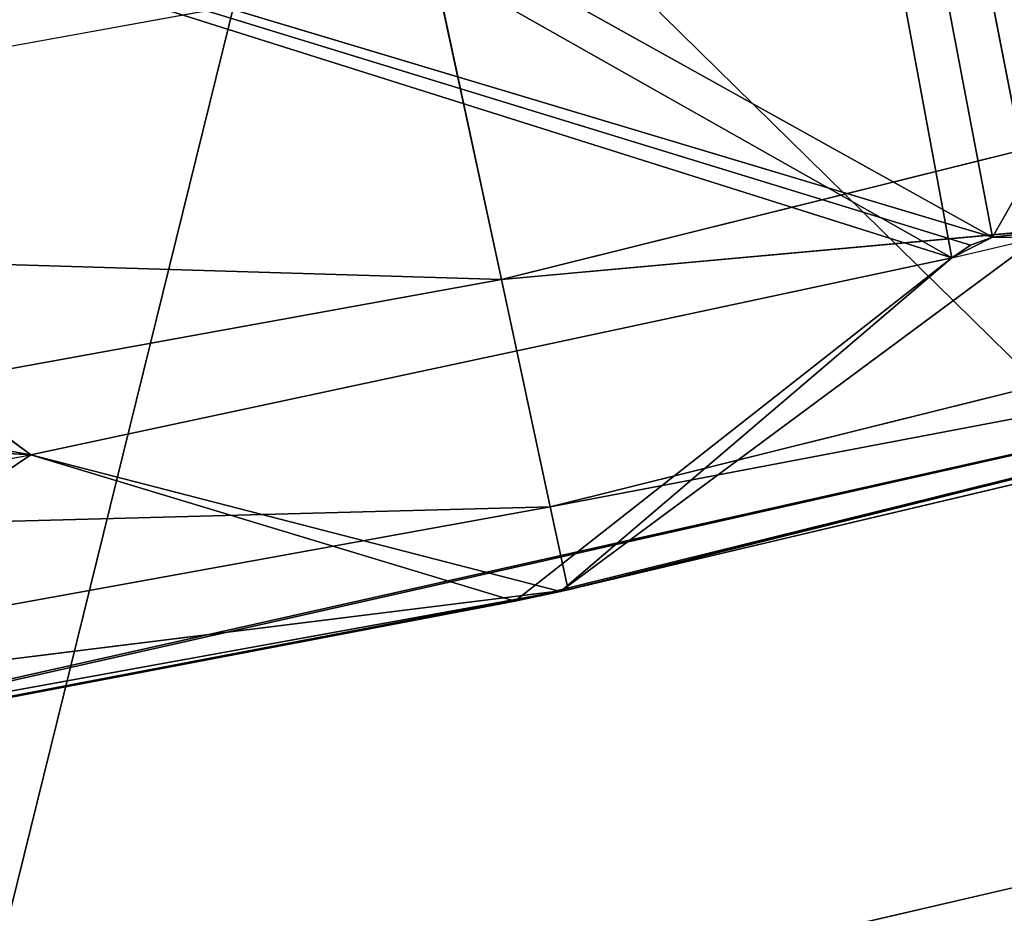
# Model space of a CAD drawing. Extents: x 186 to 416, y 0 to 124.
# Tile 697 of 1056: x 352.66 to 354.21, y 2.97 to 4.38. Entities that reach past the tile are written whole.
import ezdxf

# ---------------------------------------------------------------- set-up
doc = ezdxf.new("R2010")
doc.units = 0
doc.header["$LTSCALE"] = 25.4
doc.layers.get('0').update_dxf_attribs({"color": 13, "linetype": 'CONTINUOUS'})

# ---------------------------------------------------------------- blocks, each defined once
blk = doc.blocks.new('PILLS-I-PLAFON-8266-8272_0')
at = {"color": 250}
for p, q in [((167.4824, 30.1596, 121.6332), (179.85, 30.1596, 71.5607)), ((167.4824, 30.1596, 121.6332), (179.85, 30.1596, 71.5607)), ((167.4824, 30.1596, 121.6332), (170.8523, 30.1596, 120.8525)), ((167.4824, 30.1596, 121.6332), (170.8523, 30.1596, 120.8525)), ((170.6939, 29.1596, 121.9328), (134.1311, 29.1596, 86.0117)), ((170.6939, 29.1596, 121.9328), (134.1311, 29.1596, 86.0117))]:
    blk.add_line(p, q, dxfattribs=at)
at = {"color": 0}
for p, q in [((165.9449, 14.4164, 120.2166), (168.2375, 14.4164, 119.8002)), ((165.9449, 14.4164, 120.2166), (168.2375, 14.4164, 119.8002)), ((165.9449, 14.4164, 120.2166), (168.3426, 14.2825, 120.2891)), ((165.9449, 14.4164, 120.2166), (168.3426, 14.2825, 120.2891)), ((168.2375, 14.4164, 119.8002), (168.3426, 14.2825, 120.2891)), ((168.2375, 14.4164, 119.8002), (168.3426, 14.2825, 120.2891)), ((168.3426, 14.2825, 120.2891), (166.0184, 14.2825, 120.7111)), ((166.0184, 14.2825, 120.7111), (168.4195, 13.9164, 120.6469)), ((166.0184, 14.2825, 120.7111), (168.4195, 13.9164, 120.6469)), ((168.3426, 14.2825, 120.2891), (166.0184, 14.2825, 120.7111)), ((170.635, 14.2825, 119.719), (168.3426, 14.2825, 120.2891)), ((168.3426, 14.2825, 120.2891), (170.7346, 13.9164, 120.0712)), ((168.3426, 14.2825, 120.2891), (170.7346, 13.9164, 120.0712)), ((168.3426, 14.2825, 120.2891), (168.4195, 13.9164, 120.6469)), ((168.3426, 14.2825, 120.2891), (168.4195, 13.9164, 120.6469)), ((170.635, 14.2825, 119.719), (168.3426, 14.2825, 120.2891)), ((168.4195, 13.9164, 120.6469), (166.0722, 13.9164, 121.0732)), ((166.0722, 13.9164, 121.0732), (168.4476, 13.4164, 120.7779)), ((166.0722, 13.9164, 121.0732), (168.4476, 13.4164, 120.7779)), ((168.4195, 13.9164, 120.6469), (166.0722, 13.9164, 121.0732)), ((170.7346, 13.9164, 120.0712), (168.4195, 13.9164, 120.6469)), ((168.4195, 13.9164, 120.6469), (170.7711, 13.4164, 120.2001)), ((168.4195, 13.9164, 120.6469), (170.7711, 13.4164, 120.2001)), ((168.4195, 13.9164, 120.6469), (168.4476, 13.4164, 120.7779)), ((168.4195, 13.9164, 120.6469), (168.4476, 13.4164, 120.7779)), ((170.7346, 13.9164, 120.0712), (168.4195, 13.9164, 120.6469)), ((166.0919, 7.4164, 121.2057), (168.4476, 13.4164, 120.7779)), ((168.4476, 13.4164, 120.7779), (166.0919, 13.4164, 121.2057)), ((166.0919, 7.4164, 121.2057), (168.4476, 13.4164, 120.7779)), ((168.4476, 13.4164, 120.7779), (166.0919, 13.4164, 121.2057)), ((166.7526, 7.4164, 121.1014), (168.4476, 13.4164, 120.7779)), ((166.7526, 7.4164, 121.1014), (168.4476, 13.4164, 120.7779)), ((166.7526, 7.4164, 121.1014), (170.7711, 13.4164, 120.2001)), ((166.7526, 7.4164, 121.1014), (170.7711, 13.4164, 120.2001)), ((166.8239, 7.4164, 121.0894), (170.7711, 13.4164, 120.2001)), ((166.8239, 7.4164, 121.0894), (170.7711, 13.4164, 120.2001)), ((170.7711, 13.4164, 120.2001), (168.3638, 7.4164, 120.7958)), ((170.7711, 13.4164, 120.2001), (168.3638, 7.4164, 120.7958)), ((170.7711, 13.4164, 120.2001), (168.436, 7.4164, 120.7804)), ((170.7711, 13.4164, 120.2001), (168.436, 7.4164, 120.7804)), ((170.7711, 13.4164, 120.2001), (168.4476, 13.4164, 120.7779)), ((170.7711, 13.4164, 120.2001), (168.4476, 13.4164, 120.7779)), ((166.8239, 7.4164, 121.0894), (168.3638, 7.4164, 120.7958)), ((166.8239, 7.4164, 121.0894), (168.3638, 7.4164, 120.7958)), ((166.8239, 7.4164, 121.0894), (167.6012, 7.4164, 120.565)), ((166.8239, 7.4164, 121.0894), (167.6012, 7.4164, 120.565)), ((167.4633, 7.4164, 120.5907), (167.6012, 7.4164, 120.565)), ((167.5291, 7.2941, 120.5611), (167.6012, 7.4164, 120.565)), ((167.6012, 7.4164, 120.565), (167.5291, 7.4164, 120.5611)), ((167.6012, 7.4164, 120.565), (167.6012, 7.2941, 120.565)), ((167.6012, 7.2941, 120.565), (168.3638, 7.4164, 120.7958)), ((168.3638, 7.4164, 120.7958), (167.6012, 7.4164, 120.565)), ((167.6012, 7.2941, 120.565), (168.3638, 7.4164, 120.7958)), ((168.3638, 7.4164, 120.7958), (167.6012, 7.4164, 120.565)), ((168.3638, 7.4164, 120.7958), (168.436, 7.2941, 120.7804)), ((168.3638, 7.4164, 120.7958), (168.436, 7.4164, 120.7804)), ((168.3638, 7.4164, 120.7958), (168.3638, 7.2941, 120.7958)), ((168.436, 7.4164, 120.7804), (169.96, 7.4164, 120.4198)), ((169.0522, 7.4164, 120.2547), (168.436, 7.2941, 120.7804)), ((169.0522, 7.4164, 120.2547), (168.436, 7.2941, 120.7804)), ((169.0522, 7.4164, 120.2547), (168.436, 7.4164, 120.7804)), ((168.436, 7.2941, 120.7804), (168.436, 7.4164, 120.7804)), ((168.436, 7.4164, 120.7804), (169.96, 7.4164, 120.4198)), ((168.436, 7.4164, 120.7804), (169.1887, 7.4164, 120.2229)), ((168.436, 7.4164, 120.7804), (169.1887, 7.4164, 120.2229)), ((169.0522, 7.4164, 120.2547), (168.436, 7.4164, 120.7804)), ((169.0522, 7.2941, 120.2547), (169.1166, 7.4164, 120.2222)), ((169.1166, 7.4164, 120.2222), (169.0522, 7.4164, 120.2547)), ((169.0522, 7.4164, 120.2547), (169.0522, 7.2941, 120.2547)), ((169.0522, 7.4164, 120.2547), (169.1887, 7.4164, 120.2229)), ((169.1166, 7.2941, 120.2222), (169.1166, 7.4164, 120.2222)), ((169.1166, 7.2941, 120.2222), (169.1887, 7.4164, 120.2229)), ((169.1887, 7.4164, 120.2229), (169.1166, 7.4164, 120.2222)), ((161.0687, 7.2941, 115.7439), (167.6012, 7.2941, 120.565)), ((161.0687, 7.2941, 115.7439), (167.6012, 7.2941, 120.565)), ((161.0687, 7.2941, 115.7439), (169.0522, 7.2941, 120.2547)), ((161.0687, 7.2941, 115.7439), (169.0522, 7.2941, 120.2547)), ((161.0687, 7.2941, 115.7439), (169.1166, 7.2941, 120.2222)), ((161.0687, 7.2941, 115.7439), (169.1166, 7.2941, 120.2222)), ((166.4871, 7.2941, 106.4027), (169.1166, 7.2941, 120.2222)), ((166.4871, 7.2941, 106.4027), (169.1166, 7.2941, 120.2222)), ((166.4871, 7.2941, 106.4027), (169.1887, 7.2941, 120.2229)), ((166.4871, 7.2941, 106.4027), (169.1887, 7.2941, 120.2229)), ((167.6012, 7.2941, 120.565), (167.5291, 7.2941, 120.5611)), ((168.3638, 7.2941, 120.7958), (167.6012, 7.2941, 120.565)), ((167.6012, 7.2941, 120.565), (169.0522, 7.2941, 120.2547)), ((167.6012, 7.2941, 120.565), (169.0522, 7.2941, 120.2547)), ((168.3638, 7.2941, 120.7958), (167.6012, 7.2941, 120.565)), ((168.3638, 7.2941, 120.7958), (168.436, 7.2941, 120.7804)), ((168.3638, 7.2941, 120.7958), (169.0522, 7.2941, 120.2547)), ((168.3638, 7.2941, 120.7958), (169.0522, 7.2941, 120.2547)), ((169.0522, 7.2941, 120.2547), (168.436, 7.2941, 120.7804)), ((169.0522, 7.2941, 120.2547), (168.436, 7.2941, 120.7804)), ((169.1166, 7.2941, 120.2222), (169.0522, 7.2941, 120.2547)), ((169.1887, 7.2941, 120.2229), (169.1166, 7.2941, 120.2222))]:
    blk.add_line(p, q, dxfattribs=at)
at = {"color": 7}
for p, q in [((161.0687, 7.0619, 115.7439), (169.0522, 7.0619, 120.2547)), ((161.0687, 7.0619, 115.7439), (169.0522, 7.0619, 120.2547)), ((161.0687, 7.0619, 115.7439), (167.6012, 7.0619, 120.565)), ((161.0687, 7.0619, 115.7439), (167.6012, 7.0619, 120.565)), ((166.4871, 7.0619, 106.4027), (169.1166, 7.0619, 120.2222)), ((169.1887, 7.0619, 120.2229), (166.4871, 7.0619, 106.4027)), ((169.1887, 7.0619, 120.2229), (166.4871, 7.0619, 106.4027)), ((166.4871, 7.0619, 106.4027), (169.1166, 7.0619, 120.2222)), ((166.4871, 7.0619, 106.4027), (169.0522, 7.0619, 120.2547)), ((166.4871, 7.0619, 106.4027), (169.0522, 7.0619, 120.2547)), ((167.5291, 7.0619, 120.5611), (167.6012, 7.0619, 120.565)), ((167.5291, 7.0619, 120.5611), (167.6012, 7.0619, 120.565)), ((167.6012, 7.0619, 120.565), (167.5663, 2.026, 120.5588)), ((167.6012, 7.0619, 120.565), (167.5663, 2.026, 120.5588)), ((168.436, 7.0619, 120.7804), (167.6012, 7.0619, 120.565)), ((167.6012, 7.0619, 120.565), (168.3638, 7.0619, 120.7958)), ((168.436, 7.0619, 120.7804), (167.6012, 7.0619, 120.565)), ((169.0522, 7.0619, 120.2547), (167.6012, 7.0619, 120.565)), ((169.0522, 7.0619, 120.2547), (167.6012, 7.0619, 120.565)), ((168.3638, 2.4164, 120.7958), (167.6012, 7.0619, 120.565)), ((167.6012, 7.0619, 120.565), (167.6012, 2.0387, 120.565)), ((168.3638, 2.4164, 120.7958), (167.6012, 7.0619, 120.565)), ((167.6012, 7.0619, 120.565), (168.3638, 7.0619, 120.7958)), ((167.6012, 7.0619, 120.565), (167.6012, 2.0387, 120.565)), ((168.436, 7.0619, 120.7804), (168.3638, 7.0619, 120.7958)), ((168.3638, 7.0619, 120.7958), (168.436, 2.4164, 120.7804)), ((168.3638, 7.0619, 120.7958), (168.436, 2.4164, 120.7804)), ((168.3638, 7.0619, 120.7958), (168.3638, 2.4164, 120.7958)), ((168.436, 7.0619, 120.7804), (168.3638, 7.0619, 120.7958)), ((168.3638, 7.0619, 120.7958), (168.3638, 2.4164, 120.7958)), ((168.436, 2.4164, 120.7804), (168.436, 7.0619, 120.7804)), ((168.436, 7.0619, 120.7804), (169.0522, 7.0619, 120.2547)), ((169.0522, 2.0385, 120.2547), (168.436, 7.0619, 120.7804)), ((168.436, 2.4164, 120.7804), (168.436, 7.0619, 120.7804)), ((169.0522, 2.0385, 120.2547), (168.436, 7.0619, 120.7804)), ((168.436, 7.0619, 120.7804), (169.0522, 7.0619, 120.2547)), ((169.0522, 7.0619, 120.2547), (169.1166, 7.0619, 120.2222)), ((169.0522, 7.0619, 120.2547), (169.1166, 7.0619, 120.2222)), ((169.0522, 7.0619, 120.2547), (169.0817, 2.0261, 120.2349)), ((169.0522, 7.0619, 120.2547), (169.0817, 2.0261, 120.2349)), ((169.0522, 7.0619, 120.2547), (169.0522, 2.0385, 120.2547)), ((169.0522, 7.0619, 120.2547), (169.0522, 2.0385, 120.2547)), ((169.1166, 7.0619, 120.2222), (169.0817, 2.0261, 120.2349)), ((169.1166, 7.0619, 120.2222), (169.0817, 2.0261, 120.2349)), ((169.1166, 7.0619, 120.2222), (169.1887, 7.0619, 120.2229)), ((169.1166, 7.0619, 120.2222), (169.1887, 7.0619, 120.2229)), ((169.1166, 7.0619, 120.2222), (169.1536, 2.0264, 120.2182)), ((169.1166, 7.0619, 120.2222), (169.1536, 2.0264, 120.2182)), ((169.1166, 7.0619, 120.2222), (169.1166, 2.0217, 120.2222)), ((169.1166, 7.0619, 120.2222), (169.1166, 2.0217, 120.2222)), ((168.3638, 2.4164, 120.7958), (167.6012, 2.0387, 120.565)), ((168.3638, 2.4164, 120.7958), (167.6012, 2.0387, 120.565)), ((168.3638, 2.4164, 120.7958), (168.436, 2.4164, 120.7804)), ((168.3638, 2.4164, 120.7958), (168.436, 2.4164, 120.7804)), ((168.3638, 2.4164, 120.7958), (169.0522, 2.0385, 120.2547)), ((168.3638, 2.4164, 120.7958), (169.0522, 2.0385, 120.2547)), ((169.0522, 2.0385, 120.2547), (168.436, 2.4164, 120.7804)), ((169.0522, 2.0385, 120.2547), (168.436, 2.4164, 120.7804)), ((167.6012, 2.0387, 120.565), (165.7978, 0.4164, 119.2274)), ((167.6012, 2.0387, 120.565), (165.7978, 0.4164, 119.2274)), ((165.7978, 0.4164, 119.2274), (169.0522, 2.0385, 120.2547)), ((165.7978, 0.4164, 119.2274), (169.0522, 2.0385, 120.2547)), ((167.6012, 2.0387, 120.565), (167.5663, 2.026, 120.5588)), ((167.6012, 2.0387, 120.565), (167.5663, 2.026, 120.5588)), ((167.6012, 2.0387, 120.565), (169.0522, 2.0385, 120.2547)), ((167.6012, 2.0387, 120.565), (169.0522, 2.0385, 120.2547)), ((169.0817, 2.0261, 120.2349), (169.0522, 2.0385, 120.2547)), ((169.0817, 2.0261, 120.2349), (169.0522, 2.0385, 120.2547)), ((165.7978, 0.4164, 119.2274), (169.0817, 2.0261, 120.2349)), ((165.7978, 0.4164, 119.2274), (169.0817, 2.0261, 120.2349)), ((169.1166, 2.0217, 120.2222), (165.7978, 0.4164, 119.2274)), ((169.1166, 2.0217, 120.2222), (165.7978, 0.4164, 119.2274)), ((169.1166, 2.0217, 120.2222), (169.0817, 2.0261, 120.2349)), ((169.1166, 2.0217, 120.2222), (169.0817, 2.0261, 120.2349)), ((169.1536, 2.0264, 120.2182), (169.1166, 2.0217, 120.2222)), ((169.1536, 2.0264, 120.2182), (169.1166, 2.0217, 120.2222)), ((169.1166, 2.0217, 120.2222), (170.2265, 0.4164, 118.2757)), ((169.1166, 2.0217, 120.2222), (170.2265, 0.4164, 118.2757))]:
    blk.add_line(p, q, dxfattribs=at)
at = {"color": 250}
mesh = blk.add_polyface(dxfattribs=at)
corners = [(150.3477, 30.1596, 120.8525), (179.85, 30.1596, 71.5607), (147.0628, 30.1596, 119.7686)]
mesh.append_faces([[corners[k] for k in face] for face in [(0, 1, 2)]], dxfattribs={"color": 250})
mesh = blk.add_polyface(dxfattribs=at)
corners = [(153.7176, 30.1596, 121.6332), (179.85, 30.1596, 71.5607), (150.3477, 30.1596, 120.8525)]
mesh.append_faces([[corners[k] for k in face] for face in [(0, 1, 2)]], dxfattribs={"color": 250})
mesh = blk.add_polyface(dxfattribs=at)
corners = [(157.1445, 30.1596, 122.1042), (179.85, 30.1596, 71.5607), (153.7176, 30.1596, 121.6332)]
mesh.append_faces([[corners[k] for k in face] for face in [(0, 1, 2)]], dxfattribs={"color": 250})
mesh = blk.add_polyface(dxfattribs=at)
corners = [(160.6, 30.1596, 122.2617), (179.85, 30.1596, 71.5607), (157.1445, 30.1596, 122.1042)]
mesh.append_faces([[corners[k] for k in face] for face in [(0, 1, 2)]], dxfattribs={"color": 250})
mesh = blk.add_polyface(dxfattribs=at)
corners = [(160.6, 30.1596, 122.2617), (164.0555, 30.1596, 122.1042), (179.85, 30.1596, 71.5607)]
mesh.append_faces([[corners[k] for k in face] for face in [(0, 1, 2)]], dxfattribs={"color": 250})
mesh = blk.add_polyface(dxfattribs=at)
corners = [(164.0555, 30.1596, 122.1042), (167.4824, 30.1596, 121.6332), (179.85, 30.1596, 71.5607)]
mesh.append_faces([[corners[k] for k in face] for face in [(0, 1, 2)]], dxfattribs={"color": 250})
mesh = blk.add_polyface(dxfattribs=at)
corners = [(167.4824, 30.1596, 121.6332), (170.8523, 30.1596, 120.8525), (179.85, 30.1596, 71.5607)]
mesh.append_faces([[corners[k] for k in face] for face in [(0, 1, 2)]], dxfattribs={"color": 250})
mesh = blk.add_polyface(dxfattribs=at)
corners = [(167.4824, 30.1596, 121.6332), (171.0588, 30.0074, 121.5895), (170.8523, 30.1596, 120.8525)]
mesh.append_faces([[corners[k] for k in face] for face in [(0, 1, 2)]], dxfattribs={"color": 250})
mesh = blk.add_polyface(dxfattribs=at)
corners = [(171.6164, 29.1596, 121.6734), (134.1311, 29.1596, 86.0117), (171.6, 29.1596, 77.2617)]
mesh.append_faces([[corners[k] for k in face] for face in [(0, 1, 2)]], dxfattribs={"color": 250})
mesh = blk.add_polyface(dxfattribs=at)
corners = [(170.6939, 29.1596, 121.9328), (134.1311, 29.1596, 86.0117), (171.6164, 29.1596, 121.6734)]
mesh.append_faces([[corners[k] for k in face] for face in [(0, 1, 2)]], dxfattribs={"color": 250})
mesh = blk.add_polyface(dxfattribs=at)
corners = [(165.6905, 29.1596, 122.928), (134.1311, 29.1596, 86.0117), (170.6939, 29.1596, 121.9328)]
mesh.append_faces([[corners[k] for k in face] for face in [(0, 1, 2)]], dxfattribs={"color": 250})
at = {"color": 0}
mesh = blk.add_polyface(dxfattribs=at)
corners = [(165.9449, 14.4164, 120.2166), (168.2375, 14.4164, 119.8002), (148.6763, 14.4164, 107.8073)]
mesh.append_faces([[corners[k] for k in face] for face in [(0, 1, 2)]], dxfattribs={"color": 0})
mesh = blk.add_polyface(dxfattribs=at)
corners = [(168.3426, 14.2825, 120.2891), (168.2375, 14.4164, 119.8002), (165.9449, 14.4164, 120.2166)]
mesh.append_faces([[corners[k] for k in face] for face in [(0, 1, 2)]], dxfattribs={"color": 0})
mesh = blk.add_polyface(dxfattribs=at)
corners = [(166.0184, 14.2825, 120.7111), (168.3426, 14.2825, 120.2891), (165.9449, 14.4164, 120.2166)]
mesh.append_faces([[corners[k] for k in face] for face in [(0, 1, 2)]], dxfattribs={"color": 0})
mesh = blk.add_polyface(dxfattribs=at)
corners = [(168.3426, 14.2825, 120.2891), (170.635, 14.2825, 119.719), (168.2375, 14.4164, 119.8002)]
mesh.append_faces([[corners[k] for k in face] for face in [(0, 1, 2)]], dxfattribs={"color": 0})
mesh = blk.add_polyface(dxfattribs=at)
corners = [(166.0184, 14.2825, 120.7111), (168.4195, 13.9164, 120.6469), (168.3426, 14.2825, 120.2891)]
mesh.append_faces([[corners[k] for k in face] for face in [(0, 1, 2)]], dxfattribs={"color": 0})
mesh = blk.add_polyface(dxfattribs=at)
corners = [(166.0722, 13.9164, 121.0732), (168.4195, 13.9164, 120.6469), (166.0184, 14.2825, 120.7111)]
mesh.append_faces([[corners[k] for k in face] for face in [(0, 1, 2)]], dxfattribs={"color": 0})
mesh = blk.add_polyface(dxfattribs=at)
corners = [(168.3426, 14.2825, 120.2891), (170.7346, 13.9164, 120.0712), (170.635, 14.2825, 119.719)]
mesh.append_faces([[corners[k] for k in face] for face in [(0, 1, 2)]], dxfattribs={"color": 0})
mesh = blk.add_polyface(dxfattribs=at)
corners = [(168.4195, 13.9164, 120.6469), (170.7346, 13.9164, 120.0712), (168.3426, 14.2825, 120.2891)]
mesh.append_faces([[corners[k] for k in face] for face in [(0, 1, 2)]], dxfattribs={"color": 0})
mesh = blk.add_polyface(dxfattribs=at)
corners = [(168.4476, 13.4164, 120.7779), (168.4195, 13.9164, 120.6469), (166.0722, 13.9164, 121.0732)]
mesh.append_faces([[corners[k] for k in face] for face in [(0, 1, 2)]], dxfattribs={"color": 0})
mesh = blk.add_polyface(dxfattribs=at)
corners = [(168.4476, 13.4164, 120.7779), (166.0722, 13.9164, 121.0732), (166.0919, 13.4164, 121.2057)]
mesh.append_faces([[corners[k] for k in face] for face in [(0, 1, 2)]], dxfattribs={"color": 0})
mesh = blk.add_polyface(dxfattribs=at)
corners = [(170.7711, 13.4164, 120.2001), (170.7346, 13.9164, 120.0712), (168.4195, 13.9164, 120.6469)]
mesh.append_faces([[corners[k] for k in face] for face in [(0, 1, 2)]], dxfattribs={"color": 0})
mesh = blk.add_polyface(dxfattribs=at)
corners = [(170.7711, 13.4164, 120.2001), (168.4195, 13.9164, 120.6469), (168.4476, 13.4164, 120.7779)]
mesh.append_faces([[corners[k] for k in face] for face in [(0, 1, 2)]], dxfattribs={"color": 0})
mesh = blk.add_polyface(dxfattribs=at)
corners = [(168.4476, 13.4164, 120.7779), (166.0919, 13.4164, 121.2057), (166.0919, 7.4164, 121.2057)]
mesh.append_faces([[corners[k] for k in face] for face in [(0, 1, 2)]], dxfattribs={"color": 0})
mesh = blk.add_polyface(dxfattribs=at)
corners = [(168.4476, 13.4164, 120.7779), (166.0919, 7.4164, 121.2057), (166.7526, 7.4164, 121.1014)]
mesh.append_faces([[corners[k] for k in face] for face in [(0, 1, 2)]], dxfattribs={"color": 0})
mesh = blk.add_polyface(dxfattribs=at)
corners = [(170.7711, 13.4164, 120.2001), (168.4476, 13.4164, 120.7779), (166.7526, 7.4164, 121.1014)]
mesh.append_faces([[corners[k] for k in face] for face in [(0, 1, 2)]], dxfattribs={"color": 0})
mesh = blk.add_polyface(dxfattribs=at)
corners = [(170.7711, 13.4164, 120.2001), (166.7526, 7.4164, 121.1014), (166.8239, 7.4164, 121.0894)]
mesh.append_faces([[corners[k] for k in face] for face in [(0, 1, 2)]], dxfattribs={"color": 0})
mesh = blk.add_polyface(dxfattribs=at)
corners = [(170.7711, 13.4164, 120.2001), (166.8239, 7.4164, 121.0894), (168.3638, 7.4164, 120.7958)]
mesh.append_faces([[corners[k] for k in face] for face in [(0, 1, 2)]], dxfattribs={"color": 0})
mesh = blk.add_polyface(dxfattribs=at)
corners = [(170.7711, 13.4164, 120.2001), (168.3638, 7.4164, 120.7958), (168.436, 7.4164, 120.7804)]
mesh.append_faces([[corners[k] for k in face] for face in [(0, 1, 2)]], dxfattribs={"color": 0})
mesh = blk.add_polyface(dxfattribs=at)
corners = [(170.7711, 13.4164, 120.2001), (168.436, 7.4164, 120.7804), (169.96, 7.4164, 120.4198)]
mesh.append_faces([[corners[k] for k in face] for face in [(0, 1, 2)]], dxfattribs={"color": 0})
mesh = blk.add_polyface(dxfattribs=at)
corners = [(166.8239, 7.4164, 121.0894), (167.6012, 7.4164, 120.565), (168.3638, 7.4164, 120.7958)]
mesh.append_faces([[corners[k] for k in face] for face in [(0, 1, 2)]], dxfattribs={"color": 0})
mesh = blk.add_polyface(dxfattribs=at)
corners = [(166.8239, 7.4164, 121.0894), (167.4633, 7.4164, 120.5907), (167.6012, 7.4164, 120.565)]
mesh.append_faces([[corners[k] for k in face] for face in [(0, 1, 2)]], dxfattribs={"color": 0})
mesh = blk.add_polyface(dxfattribs=at)
corners = [(168.3638, 7.4164, 120.7958), (167.6012, 7.4164, 120.565), (167.6012, 7.2941, 120.565)]
mesh.append_faces([[corners[k] for k in face] for face in [(0, 1, 2)]], dxfattribs={"color": 0})
mesh = blk.add_polyface(dxfattribs=at)
corners = [(168.3638, 7.4164, 120.7958), (167.6012, 7.2941, 120.565), (168.3638, 7.2941, 120.7958)]
mesh.append_faces([[corners[k] for k in face] for face in [(0, 1, 2)]], dxfattribs={"color": 0})
mesh = blk.add_polyface(dxfattribs=at)
corners = [(169.0522, 7.4164, 120.2547), (168.436, 7.2941, 120.7804), (169.0522, 7.2941, 120.2547)]
mesh.append_faces([[corners[k] for k in face] for face in [(0, 1, 2)]], dxfattribs={"color": 0})
mesh = blk.add_polyface(dxfattribs=at)
corners = [(169.0522, 7.4164, 120.2547), (168.436, 7.4164, 120.7804), (168.436, 7.2941, 120.7804)]
mesh.append_faces([[corners[k] for k in face] for face in [(0, 1, 2)]], dxfattribs={"color": 0})
mesh = blk.add_polyface(dxfattribs=at)
corners = [(168.436, 7.4164, 120.7804), (169.1887, 7.4164, 120.2229), (169.96, 7.4164, 120.4198)]
mesh.append_faces([[corners[k] for k in face] for face in [(0, 1, 2)]], dxfattribs={"color": 0})
mesh = blk.add_polyface(dxfattribs=at)
corners = [(168.436, 7.4164, 120.7804), (169.0522, 7.4164, 120.2547), (169.1887, 7.4164, 120.2229)]
mesh.append_faces([[corners[k] for k in face] for face in [(0, 1, 2)]], dxfattribs={"color": 0})
mesh = blk.add_polyface(dxfattribs=at)
corners = [(167.6012, 7.2941, 120.565), (167.5291, 7.2941, 120.5611), (161.0687, 7.2941, 115.7439)]
mesh.append_faces([[corners[k] for k in face] for face in [(0, 1, 2)]], dxfattribs={"color": 0})
mesh = blk.add_polyface(dxfattribs=at)
corners = [(167.6012, 7.2941, 120.565), (161.0687, 7.2941, 115.7439), (169.0522, 7.2941, 120.2547)]
mesh.append_faces([[corners[k] for k in face] for face in [(0, 1, 2)]], dxfattribs={"color": 0})
mesh = blk.add_polyface(dxfattribs=at)
corners = [(169.0522, 7.2941, 120.2547), (161.0687, 7.2941, 115.7439), (169.1166, 7.2941, 120.2222)]
mesh.append_faces([[corners[k] for k in face] for face in [(0, 1, 2)]], dxfattribs={"color": 0})
mesh = blk.add_polyface(dxfattribs=at)
corners = [(169.1166, 7.2941, 120.2222), (161.0687, 7.2941, 115.7439), (166.4871, 7.2941, 106.4027)]
mesh.append_faces([[corners[k] for k in face] for face in [(0, 1, 2)]], dxfattribs={"color": 0})
mesh = blk.add_polyface(dxfattribs=at)
corners = [(170.0328, 7.2941, 120.4009), (166.4871, 7.2941, 106.4027), (170.6247, 7.2941, 119.8491)]
mesh.append_faces([[corners[k] for k in face] for face in [(0, 1, 2)]], dxfattribs={"color": 0})
mesh = blk.add_polyface(dxfattribs=at)
corners = [(169.1887, 7.2941, 120.2229), (169.1166, 7.2941, 120.2222), (166.4871, 7.2941, 106.4027)]
mesh.append_faces([[corners[k] for k in face] for face in [(0, 1, 2)]], dxfattribs={"color": 0})
mesh = blk.add_polyface(dxfattribs=at)
corners = [(170.0328, 7.2941, 120.4009), (169.1887, 7.2941, 120.2229), (166.4871, 7.2941, 106.4027)]
mesh.append_faces([[corners[k] for k in face] for face in [(0, 1, 2)]], dxfattribs={"color": 0})
mesh = blk.add_polyface(dxfattribs=at)
corners = [(168.3638, 7.2941, 120.7958), (167.6012, 7.2941, 120.565), (169.0522, 7.2941, 120.2547)]
mesh.append_faces([[corners[k] for k in face] for face in [(0, 1, 2)]], dxfattribs={"color": 0})
mesh = blk.add_polyface(dxfattribs=at)
corners = [(168.3638, 7.2941, 120.7958), (169.0522, 7.2941, 120.2547), (168.436, 7.2941, 120.7804)]
mesh.append_faces([[corners[k] for k in face] for face in [(0, 1, 2)]], dxfattribs={"color": 0})
at = {"color": 7}
mesh = blk.add_polyface(dxfattribs=at)
corners = [(169.0522, 7.0619, 120.2547), (166.4871, 7.0619, 106.4027), (161.0687, 7.0619, 115.7439)]
mesh.append_faces([[corners[k] for k in face] for face in [(0, 1, 2)]], dxfattribs={"color": 7})
mesh = blk.add_polyface(dxfattribs=at)
corners = [(167.6012, 7.0619, 120.565), (169.0522, 7.0619, 120.2547), (161.0687, 7.0619, 115.7439)]
mesh.append_faces([[corners[k] for k in face] for face in [(0, 1, 2)]], dxfattribs={"color": 7})
mesh = blk.add_polyface(dxfattribs=at)
corners = [(167.6012, 7.0619, 120.565), (161.0687, 7.0619, 115.7439), (167.5291, 7.0619, 120.5611)]
mesh.append_faces([[corners[k] for k in face] for face in [(0, 1, 2)]], dxfattribs={"color": 7})
mesh = blk.add_polyface(dxfattribs=at)
corners = [(169.1887, 7.0619, 120.2229), (166.4871, 7.0619, 106.4027), (169.1166, 7.0619, 120.2222)]
mesh.append_faces([[corners[k] for k in face] for face in [(0, 1, 2)]], dxfattribs={"color": 7})
mesh = blk.add_polyface(dxfattribs=at)
corners = [(169.96, 7.0619, 120.4198), (166.4871, 7.0619, 106.4027), (169.1887, 7.0619, 120.2229)]
mesh.append_faces([[corners[k] for k in face] for face in [(0, 1, 2)]], dxfattribs={"color": 7})
mesh = blk.add_polyface(dxfattribs=at)
corners = [(169.96, 7.0619, 120.4198), (170.0328, 7.0619, 120.4009), (166.4871, 7.0619, 106.4027)]
mesh.append_faces([[corners[k] for k in face] for face in [(0, 1, 2)]], dxfattribs={"color": 7})
mesh = blk.add_polyface(dxfattribs=at)
corners = [(170.0328, 7.0619, 120.4009), (170.6247, 7.0619, 119.8491), (166.4871, 7.0619, 106.4027)]
mesh.append_faces([[corners[k] for k in face] for face in [(0, 1, 2)]], dxfattribs={"color": 7})
mesh = blk.add_polyface(dxfattribs=at)
corners = [(169.0522, 7.0619, 120.2547), (169.1166, 7.0619, 120.2222), (166.4871, 7.0619, 106.4027)]
mesh.append_faces([[corners[k] for k in face] for face in [(0, 1, 2)]], dxfattribs={"color": 7})
mesh = blk.add_polyface(dxfattribs=at)
corners = [(167.6012, 7.0619, 120.565), (167.5291, 7.0619, 120.5611), (167.5663, 2.026, 120.5588)]
mesh.append_faces([[corners[k] for k in face] for face in [(0, 1, 2)]], dxfattribs={"color": 7})
mesh = blk.add_polyface(dxfattribs=at)
corners = [(167.6012, 7.0619, 120.565), (167.5663, 2.026, 120.5588), (167.6012, 2.0387, 120.565)]
mesh.append_faces([[corners[k] for k in face] for face in [(0, 1, 2)]], dxfattribs={"color": 7})
mesh = blk.add_polyface(dxfattribs=at)
corners = [(168.3638, 7.0619, 120.7958), (168.436, 7.0619, 120.7804), (167.6012, 7.0619, 120.565)]
mesh.append_faces([[corners[k] for k in face] for face in [(0, 1, 2)]], dxfattribs={"color": 7})
mesh = blk.add_polyface(dxfattribs=at)
corners = [(168.436, 7.0619, 120.7804), (169.0522, 7.0619, 120.2547), (167.6012, 7.0619, 120.565)]
mesh.append_faces([[corners[k] for k in face] for face in [(0, 1, 2)]], dxfattribs={"color": 7})
mesh = blk.add_polyface(dxfattribs=at)
corners = [(168.3638, 2.4164, 120.7958), (167.6012, 7.0619, 120.565), (167.6012, 2.0387, 120.565)]
mesh.append_faces([[corners[k] for k in face] for face in [(0, 1, 2)]], dxfattribs={"color": 7})
mesh = blk.add_polyface(dxfattribs=at)
corners = [(168.3638, 7.0619, 120.7958), (167.6012, 7.0619, 120.565), (168.3638, 2.4164, 120.7958)]
mesh.append_faces([[corners[k] for k in face] for face in [(0, 1, 2)]], dxfattribs={"color": 7})
mesh = blk.add_polyface(dxfattribs=at)
corners = [(168.436, 7.0619, 120.7804), (168.3638, 7.0619, 120.7958), (168.436, 2.4164, 120.7804)]
mesh.append_faces([[corners[k] for k in face] for face in [(0, 1, 2)]], dxfattribs={"color": 7})
mesh = blk.add_polyface(dxfattribs=at)
corners = [(168.436, 2.4164, 120.7804), (168.3638, 7.0619, 120.7958), (168.3638, 2.4164, 120.7958)]
mesh.append_faces([[corners[k] for k in face] for face in [(0, 1, 2)]], dxfattribs={"color": 7})
mesh = blk.add_polyface(dxfattribs=at)
corners = [(169.0522, 2.0385, 120.2547), (168.436, 7.0619, 120.7804), (168.436, 2.4164, 120.7804)]
mesh.append_faces([[corners[k] for k in face] for face in [(0, 1, 2)]], dxfattribs={"color": 7})
mesh = blk.add_polyface(dxfattribs=at)
corners = [(169.0522, 7.0619, 120.2547), (168.436, 7.0619, 120.7804), (169.0522, 2.0385, 120.2547)]
mesh.append_faces([[corners[k] for k in face] for face in [(0, 1, 2)]], dxfattribs={"color": 7})
mesh = blk.add_polyface(dxfattribs=at)
corners = [(169.1166, 7.0619, 120.2222), (169.0522, 7.0619, 120.2547), (169.0817, 2.0261, 120.2349)]
mesh.append_faces([[corners[k] for k in face] for face in [(0, 1, 2)]], dxfattribs={"color": 7})
mesh = blk.add_polyface(dxfattribs=at)
corners = [(169.0817, 2.0261, 120.2349), (169.0522, 7.0619, 120.2547), (169.0522, 2.0385, 120.2547)]
mesh.append_faces([[corners[k] for k in face] for face in [(0, 1, 2)]], dxfattribs={"color": 7})
mesh = blk.add_polyface(dxfattribs=at)
corners = [(169.1166, 7.0619, 120.2222), (169.0817, 2.0261, 120.2349), (169.1166, 2.0217, 120.2222)]
mesh.append_faces([[corners[k] for k in face] for face in [(0, 1, 2)]], dxfattribs={"color": 7})
mesh = blk.add_polyface(dxfattribs=at)
corners = [(169.1887, 7.0619, 120.2229), (169.1166, 7.0619, 120.2222), (169.1536, 2.0264, 120.2182)]
mesh.append_faces([[corners[k] for k in face] for face in [(0, 1, 2)]], dxfattribs={"color": 7})
mesh = blk.add_polyface(dxfattribs=at)
corners = [(169.1536, 2.0264, 120.2182), (169.1166, 7.0619, 120.2222), (169.1166, 2.0217, 120.2222)]
mesh.append_faces([[corners[k] for k in face] for face in [(0, 1, 2)]], dxfattribs={"color": 7})
mesh = blk.add_polyface(dxfattribs=at)
corners = [(168.3638, 2.4164, 120.7958), (167.6012, 2.0387, 120.565), (169.0522, 2.0385, 120.2547)]
mesh.append_faces([[corners[k] for k in face] for face in [(0, 1, 2)]], dxfattribs={"color": 7})
mesh = blk.add_polyface(dxfattribs=at)
corners = [(168.3638, 2.4164, 120.7958), (169.0522, 2.0385, 120.2547), (168.436, 2.4164, 120.7804)]
mesh.append_faces([[corners[k] for k in face] for face in [(0, 1, 2)]], dxfattribs={"color": 7})
mesh = blk.add_polyface(dxfattribs=at)
corners = [(167.6012, 2.0387, 120.565), (165.7978, 0.4164, 119.2274), (169.0522, 2.0385, 120.2547)]
mesh.append_faces([[corners[k] for k in face] for face in [(0, 1, 2)]], dxfattribs={"color": 7})
mesh = blk.add_polyface(dxfattribs=at)
corners = [(167.6012, 2.0387, 120.565), (167.5663, 2.026, 120.5588), (165.7978, 0.4164, 119.2274)]
mesh.append_faces([[corners[k] for k in face] for face in [(0, 1, 2)]], dxfattribs={"color": 7})
mesh = blk.add_polyface(dxfattribs=at)
corners = [(169.0522, 2.0385, 120.2547), (165.7978, 0.4164, 119.2274), (169.0817, 2.0261, 120.2349)]
mesh.append_faces([[corners[k] for k in face] for face in [(0, 1, 2)]], dxfattribs={"color": 7})
mesh = blk.add_polyface(dxfattribs=at)
corners = [(169.0817, 2.0261, 120.2349), (165.7978, 0.4164, 119.2274), (169.1166, 2.0217, 120.2222)]
mesh.append_faces([[corners[k] for k in face] for face in [(0, 1, 2)]], dxfattribs={"color": 7})
mesh = blk.add_polyface(dxfattribs=at)
corners = [(169.1166, 2.0217, 120.2222), (165.7978, 0.4164, 119.2274), (170.2265, 0.4164, 118.2757)]
mesh.append_faces([[corners[k] for k in face] for face in [(0, 1, 2)]], dxfattribs={"color": 7})
mesh = blk.add_polyface(dxfattribs=at)
corners = [(169.1166, 2.0217, 120.2222), (170.2265, 0.4164, 118.2757), (169.1536, 2.0264, 120.2182)]
mesh.append_faces([[corners[k] for k in face] for face in [(0, 1, 2)]], dxfattribs={"color": 7})

msp = doc.modelspace()

# ---------------------------------------------------------------- block references
at = {"color": 0, "extrusion": (0, -1, -3.88578e-16)}
msp.add_blockref('PILLS-I-PLAFON-8266-8272_0', (185.0777, 1965.1509, -124.2617), dxfattribs=at)

doc.saveas('drawing.dxf')
